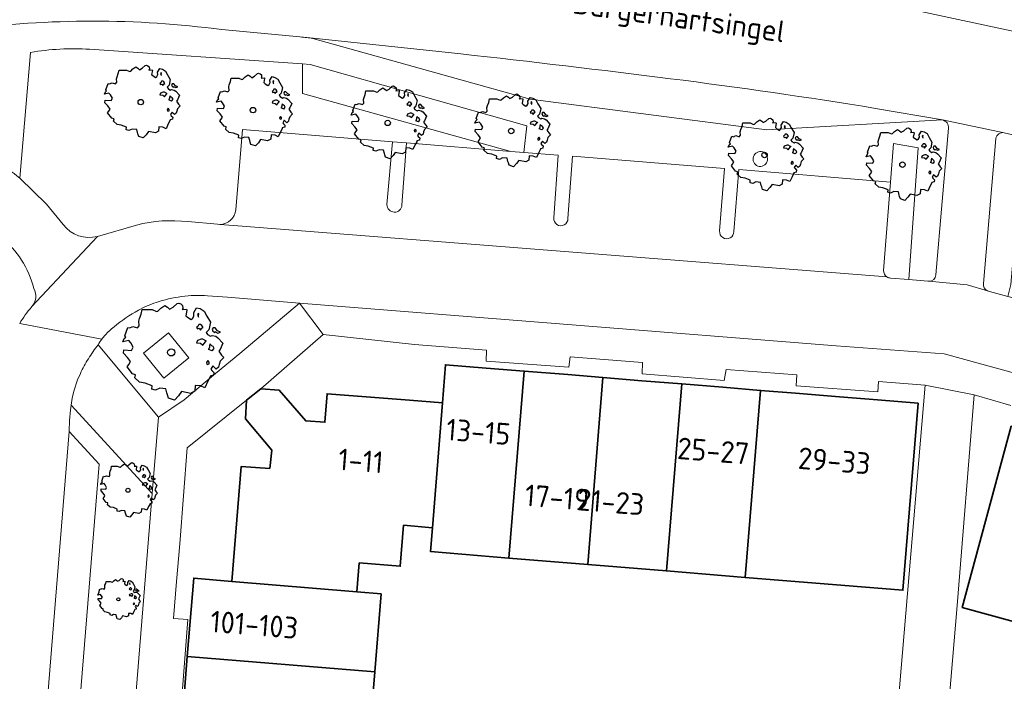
# Model space of a CAD drawing. Header units: metres. Extents: x 152391 to 157968, y 462336 to 467280.
# Tile 292 of 656: x 155270 to 155332, y 465034 to 465075. Entities that reach past the tile are written whole.
import ezdxf
from ezdxf.enums import TextEntityAlignment as Align

# ---------------------------------------------------------------- set-up
doc = ezdxf.new("R2010")
doc.units = ezdxf.units.M
doc.header["$LTSCALE"] = 0.75
doc.layers.get('0').update_dxf_attribs({"lineweight": 25})
for name, color, linetype, lineweight in [('B-GV-GR-BOOM-S', 252, 'Continuous', 25), ('B-WE-GR-GROENVOORZIENING-GV', 251, 'Continuous', 18), ('B-WE-OG-BEBOUWING-GV', 6, 'Continuous', 35), ('B-WE-OG-BEBOUWING-T18', 1, 'Continuous', 18), ('B-WE-OG-TERREIN_CULTUURSCHEIDING-GV', 251, 'Continuous', 18), ('B-WE-OG-TOPOGRAFIE-T18', 1, 'Continuous', 18), ('B-WE-VH-VERHARDING_ASFALT-GV', 251, 'Continuous', 18), ('B-WE-VH-VERHARDING_BETON-GV', 251, 'Continuous', 18), ('B-WE-VH-VERHARDING_BETONSTRAATSTEEN-GV', 251, 'Continuous', 18), ('B-WE-VH-VERHARDING_TEGEL-GV', 251, 'Continuous', 18)]:
    doc.layers.add(name, color=color, linetype=linetype, lineweight=lineweight)
doc.styles.add('NLCS-ISO-M750-T18', font='NLCS-ISO.ttf', dxfattribs={"height": 1.35})

# ---------------------------------------------------------------- blocks, each defined once
blk = doc.blocks.new('SGR-BOOM_21_30')
at = {"linetype": 'Continuous'}
for p, q in [((-1.109, 1.187), (-1.051, 1.335)), ((-1.051, 1.335), (-1.016, 1.499)), ((-1.016, 1.499), (-0.668, 1.499)), ((-0.668, 1.499), (-0.516, 1.433)), ((-0.516, 1.433), (-0.47, 1.45)), ((-0.47, 1.45), (-0.365, 1.548)), ((-0.365, 1.548), (-0.226, 1.647)), ((-0.226, 1.647), (-0.133, 1.581)), ((-0.133, 1.581), (-0.063, 1.515)), ((-0.063, 1.515), (0.065, 1.581)), ((0.065, 1.581), (0.205, 1.712)), ((0.205, 1.712), (0.263, 1.729)), ((0.263, 1.729), (0.333, 1.696)), ((0.333, 1.696), (0.391, 1.647)), ((0.402, 1.532), (0.379, 1.499)), ((0.379, 1.499), (0.53, 1.515)), ((0.391, 1.647), (0.402, 1.532)), ((0.542, 1.483), (0.507, 1.285)), ((0.507, 1.285), (0.565, 1.236)), ((0.53, 1.515), (0.542, 1.483)), ((0.565, 1.236), (0.693, 1.154)), ((0.751, 1.203), (0.798, 1.285)), ((0.786, 1.4), (0.891, 1.565)), ((0.798, 1.285), (0.786, 1.4)), ((0.891, 1.565), (1.019, 1.532)), ((0.972, 1.368), (0.926, 1.335)), ((0.926, 1.335), (0.949, 1.253)), ((0.949, 1.253), (0.961, 1.236)), ((0.961, 1.269), (0.972, 1.368)), ((1.019, 1.532), (1.158, 1.45)), ((1.158, 1.45), (1.251, 1.269)), ((1.251, 1.269), (1.379, 1.055)), ((-1.633, 0.579), (-1.528, 0.875)), ((-1.528, 0.875), (-1.458, 0.858)), ((-1.458, 0.858), (-1.342, 0.908)), ((-1.342, 0.908), (-1.179, 0.858)), ((-1.179, 0.858), (-1.121, 0.924)), ((-1.133, 1.088), (-1.109, 1.187)), ((-1.121, 0.924), (-1.133, 1.088)), ((0.693, 1.154), (0.751, 1.203)), ((0.937, 0.908), (0.891, 0.875)), ((0.891, 0.875), (0.926, 0.825)), ((0.926, 0.825), (0.984, 0.842)), ((0.972, 0.973), (0.937, 0.908)), ((1.03, 0.973), (0.972, 0.973)), ((0.984, 0.842), (1.03, 0.776)), ((1.077, 0.94), (1.03, 0.973)), ((1.03, 0.776), (1.077, 0.842)), ((1.124, 0.875), (1.077, 0.94)), ((1.077, 0.842), (1.124, 0.875)), ((1.321, 0.793), (1.228, 0.694)), ((1.228, 0.694), (1.275, 0.628)), ((1.275, 0.628), (1.379, 0.563)), ((1.379, 1.055), (1.321, 0.793)), ((1.472, 0.858), (1.438, 0.809)), ((1.438, 0.809), (1.461, 0.743)), ((1.461, 0.743), (1.531, 0.694)), ((1.542, 0.858), (1.472, 0.858)), ((1.531, 0.727), (1.635, 0.678)), ((1.531, 0.694), (1.542, 0.727)), ((1.624, 0.76), (1.542, 0.858)), ((1.728, 0.71), (1.624, 0.76)), ((1.635, 0.678), (1.728, 0.71)), ((-1.703, 0.365), (-1.656, 0.48)), ((-1.493, 0.415), (-1.703, 0.365)), ((-1.679, -0.029), (-1.668, 0.086)), ((-1.668, 0.086), (-1.389, 0.07)), ((-1.656, 0.48), (-1.598, 0.53)), ((-1.598, 0.53), (-1.633, 0.579)), ((-1.423, 0.333), (-1.493, 0.415)), ((-1.33, 0.185), (-1.423, 0.333)), ((-1.389, 0.07), (-1.33, 0.185)), ((0.926, 0.415), (0.891, 0.333)), ((0.891, 0.333), (1.03, 0.316)), ((1.054, 0.464), (0.926, 0.415)), ((1.03, 0.316), (1.112, 0.251)), ((1.112, 0.464), (1.054, 0.464)), ((1.217, 0.398), (1.112, 0.464)), ((1.112, 0.251), (1.205, 0.365)), ((1.205, 0.365), (1.24, 0.415)), ((1.344, 0.185), (1.31, 0.103)), ((1.434, 0.049), (1.31, 0.103)), ((1.356, 0.3), (1.344, 0.234)), ((1.344, 0.234), (1.344, 0.185)), ((1.426, 0.234), (1.356, 0.3)), ((1.379, 0.563), (1.438, 0.595)), ((1.472, 0.201), (1.426, 0.234)), ((1.434, 0.049), (1.507, 0.136)), ((1.438, 0.595), (1.565, 0.563)), ((1.507, 0.136), (1.472, 0.201)), ((1.565, 0.563), (1.635, 0.513)), ((1.635, 0.513), (1.81, 0.316)), ((1.717, 0.103), (1.67, 0.037)), ((1.67, 0.037), (1.763, -0.094)), ((1.81, 0.316), (1.717, 0.103)), ((-1.54, -0.177), (-1.679, -0.029)), ((-1.551, -0.505), (-1.493, -0.423)), ((-1.354, -0.752), (-1.551, -0.505)), ((-1.435, -0.324), (-1.54, -0.177)), ((-1.493, -0.423), (-1.435, -0.324)), ((1.286, -0.292), (1.24, -0.357)), ((1.24, -0.357), (1.251, -0.423)), ((1.263, -0.423), (1.333, -0.407)), ((1.333, -0.341), (1.286, -0.292)), ((1.333, -0.407), (1.333, -0.341)), ((1.461, -0.472), (1.391, -0.587)), ((1.391, -0.587), (1.426, -0.637)), ((1.577, -0.587), (1.461, -0.472)), ((1.658, -0.522), (1.577, -0.587)), ((1.682, -0.423), (1.658, -0.522)), ((1.717, -0.308), (1.682, -0.423)), ((1.845, -0.177), (1.717, -0.308)), ((1.763, -0.094), (1.845, -0.177)), ((-1.249, -0.784), (-1.354, -0.752)), ((-1.272, -0.899), (-1.249, -0.784)), ((-1.109, -1.047), (-1.272, -0.899)), ((-0.912, -1.08), (-1.109, -1.047)), ((-0.668, -1.179), (-0.912, -1.08)), ((-0.679, -1.294), (-0.668, -1.179)), ((0.844, -1.162), (0.833, -1.359)), ((1.03, -1.179), (0.844, -1.162)), ((1.182, -1.244), (1.03, -1.179)), ((1.286, -1.014), (1.182, -1.244)), ((1.356, -0.883), (1.286, -1.014)), ((1.368, -0.834), (1.356, -0.883)), ((1.484, -0.801), (1.368, -0.834)), ((1.426, -0.637), (1.496, -0.702)), ((1.496, -0.702), (1.484, -0.801)), ((-0.551, -1.326), (-0.679, -1.294)), ((-0.4, -1.261), (-0.551, -1.326)), ((-0.191, -1.277), (-0.4, -1.261)), ((-0.156, -1.425), (-0.191, -1.277)), ((-0.133, -1.491), (-0.156, -1.425)), ((-0.098, -1.606), (-0.133, -1.491)), ((0.112, -1.671), (-0.098, -1.606)), ((0.251, -1.524), (0.112, -1.671)), ((0.356, -1.376), (0.251, -1.524)), ((0.682, -1.441), (0.356, -1.376)), ((0.833, -1.359), (0.682, -1.441))]:
    blk.add_line(p, q, dxfattribs=at)
blk.add_circle((0, 0), 0.126, dxfattribs=at)
blk = doc.blocks.new('SGR-BOOM_31_50')
at = {"linetype": 'Continuous'}
for p, q in [((-1.402, 1.78), (-1.355, 1.999)), ((-1.355, 1.999), (-0.89, 1.999)), ((-0.89, 1.999), (-0.688, 1.911)), ((-0.688, 1.911), (-0.626, 1.933)), ((-0.626, 1.933), (-0.487, 2.064)), ((-0.487, 2.064), (-0.301, 2.196)), ((-0.301, 2.196), (-0.177, 2.108)), ((-0.177, 2.108), (-0.084, 2.02)), ((-0.084, 2.02), (0.087, 2.108)), ((0.087, 2.108), (0.273, 2.283)), ((0.273, 2.283), (0.351, 2.305)), ((0.351, 2.305), (0.444, 2.261)), ((0.444, 2.261), (0.521, 2.196)), ((0.537, 2.042), (0.506, 1.999)), ((0.506, 1.999), (0.707, 2.02)), ((0.521, 2.196), (0.537, 2.042)), ((0.723, 1.977), (0.676, 1.714)), ((0.707, 2.02), (0.723, 1.977)), ((1.048, 1.867), (1.188, 2.086)), ((1.064, 1.714), (1.048, 1.867)), ((1.188, 2.086), (1.358, 2.042)), ((1.358, 2.042), (1.545, 1.933)), ((1.545, 1.933), (1.669, 1.692)), ((-1.572, 1.144), (-1.495, 1.232)), ((-1.51, 1.451), (-1.479, 1.582)), ((-1.495, 1.232), (-1.51, 1.451)), ((-1.479, 1.582), (-1.402, 1.78)), ((0.676, 1.714), (0.754, 1.648)), ((0.754, 1.648), (0.924, 1.539)), ((0.924, 1.539), (1.002, 1.604)), ((1.002, 1.604), (1.064, 1.714)), ((1.296, 1.823), (1.234, 1.78)), ((1.234, 1.78), (1.265, 1.67)), ((1.296, 1.298), (1.25, 1.21)), ((1.265, 1.67), (1.281, 1.648)), ((1.281, 1.692), (1.296, 1.823)), ((1.374, 1.298), (1.296, 1.298)), ((1.436, 1.254), (1.374, 1.298)), ((1.498, 1.166), (1.436, 1.254)), ((1.669, 1.692), (1.839, 1.407)), ((1.839, 1.407), (1.762, 1.057)), ((-2.27, 0.487), (-2.208, 0.641)), ((-2.208, 0.641), (-2.131, 0.706)), ((-2.177, 0.772), (-2.038, 1.166)), ((-2.131, 0.706), (-2.177, 0.772)), ((-2.038, 1.166), (-1.944, 1.144)), ((-1.944, 1.144), (-1.789, 1.21)), ((-1.789, 1.21), (-1.572, 1.144)), ((1.25, 1.21), (1.188, 1.166)), ((1.188, 1.166), (1.234, 1.101)), ((1.234, 1.101), (1.312, 1.122)), ((1.405, 0.619), (1.234, 0.553)), ((1.312, 1.122), (1.374, 1.035)), ((1.374, 1.035), (1.436, 1.122)), ((1.483, 0.619), (1.405, 0.619)), ((1.436, 1.122), (1.498, 1.166)), ((1.622, 0.531), (1.483, 0.619)), ((1.762, 1.057), (1.638, 0.925)), ((1.638, 0.925), (1.7, 0.838)), ((1.7, 0.838), (1.839, 0.75)), ((1.839, 0.75), (1.917, 0.794)), ((1.963, 1.144), (1.917, 1.079)), ((1.917, 1.079), (1.948, 0.991)), ((1.917, 0.794), (2.087, 0.75)), ((1.948, 0.991), (2.041, 0.925)), ((2.056, 1.144), (1.963, 1.144)), ((2.041, 0.969), (2.18, 0.903)), ((2.041, 0.925), (2.056, 0.969)), ((2.165, 1.013), (2.056, 1.144)), ((2.087, 0.75), (2.18, 0.684)), ((2.304, 0.947), (2.165, 1.013)), ((2.18, 0.903), (2.304, 0.947)), ((2.18, 0.684), (2.413, 0.422)), ((-1.991, 0.553), (-2.27, 0.487)), ((-2.239, -0.038), (-2.224, 0.115)), ((-2.224, 0.115), (-1.851, 0.093)), ((-1.898, 0.444), (-1.991, 0.553)), ((-1.774, 0.246), (-1.898, 0.444)), ((-1.851, 0.093), (-1.774, 0.246)), ((1.234, 0.553), (1.188, 0.444)), ((1.188, 0.444), (1.374, 0.422)), ((1.374, 0.422), (1.483, 0.334)), ((1.483, 0.334), (1.607, 0.487)), ((1.607, 0.487), (1.653, 0.553)), ((1.793, 0.246), (1.746, 0.137)), ((1.911, 0.065), (1.746, 0.137)), ((1.808, 0.4), (1.793, 0.312)), ((1.793, 0.312), (1.793, 0.246)), ((1.901, 0.312), (1.808, 0.4)), ((1.963, 0.268), (1.901, 0.312)), ((1.911, 0.065), (2.01, 0.181)), ((2.01, 0.181), (1.963, 0.268)), ((2.289, 0.137), (2.227, 0.049)), ((2.227, 0.049), (2.351, -0.126)), ((2.413, 0.422), (2.289, 0.137)), ((-2.053, -0.235), (-2.239, -0.038)), ((-2.069, -0.673), (-1.991, -0.564)), ((-1.913, -0.433), (-2.053, -0.235)), ((-1.991, -0.564), (-1.913, -0.433)), ((1.715, -0.389), (1.653, -0.476)), ((1.653, -0.476), (1.669, -0.564)), ((1.684, -0.564), (1.777, -0.542)), ((1.777, -0.454), (1.715, -0.389)), ((1.777, -0.542), (1.777, -0.454)), ((2.242, -0.564), (2.211, -0.695)), ((2.289, -0.411), (2.242, -0.564)), ((2.459, -0.235), (2.289, -0.411)), ((2.351, -0.126), (2.459, -0.235)), ((-1.805, -1.002), (-2.069, -0.673)), ((-1.665, -1.046), (-1.805, -1.002)), ((-1.696, -1.199), (-1.665, -1.046)), ((-1.479, -1.396), (-1.696, -1.199)), ((1.808, -1.177), (1.715, -1.352)), ((1.824, -1.112), (1.808, -1.177)), ((1.979, -1.068), (1.824, -1.112)), ((1.948, -0.63), (1.855, -0.783)), ((1.855, -0.783), (1.901, -0.849)), ((1.901, -0.849), (1.994, -0.936)), ((2.103, -0.783), (1.948, -0.63)), ((1.994, -0.936), (1.979, -1.068)), ((2.211, -0.695), (2.103, -0.783)), ((-1.216, -1.44), (-1.479, -1.396)), ((-0.89, -1.571), (-1.216, -1.44)), ((-0.906, -1.725), (-0.89, -1.571)), ((-0.735, -1.769), (-0.906, -1.725)), ((-0.533, -1.681), (-0.735, -1.769)), ((-0.254, -1.703), (-0.533, -1.681)), ((-0.208, -1.9), (-0.254, -1.703)), ((0.475, -1.834), (0.335, -2.031)), ((0.909, -1.922), (0.475, -1.834)), ((1.11, -1.812), (0.909, -1.922)), ((1.126, -1.55), (1.11, -1.812)), ((1.374, -1.571), (1.126, -1.55)), ((1.576, -1.659), (1.374, -1.571)), ((1.715, -1.352), (1.576, -1.659)), ((-0.177, -1.988), (-0.208, -1.9)), ((-0.13, -2.141), (-0.177, -1.988)), ((0.149, -2.229), (-0.13, -2.141)), ((0.335, -2.031), (0.149, -2.229))]:
    blk.add_line(p, q, dxfattribs=at)
blk.add_circle((0, 0), 0.169, dxfattribs=at)
blk = doc.blocks.new('SGR-BOOM_50_100')
at = {"linetype": 'Continuous'}
for p, q in [((0.364, 3.044), (0.467, 3.074)), ((0.467, 3.074), (0.591, 3.015)), ((-1.869, 2.373), (-1.807, 2.665)), ((-1.807, 2.665), (-1.187, 2.665)), ((-1.187, 2.665), (-0.918, 2.548)), ((-0.918, 2.548), (-0.835, 2.577)), ((-0.835, 2.577), (-0.649, 2.752)), ((-0.649, 2.752), (-0.401, 2.928)), ((-0.401, 2.928), (-0.236, 2.811)), ((-0.236, 2.811), (-0.112, 2.694)), ((-0.112, 2.694), (0.116, 2.811)), ((0.116, 2.811), (0.364, 3.044)), ((0.591, 3.015), (0.695, 2.928)), ((0.715, 2.723), (0.674, 2.665)), ((0.674, 2.665), (0.943, 2.694)), ((0.695, 2.928), (0.715, 2.723)), ((0.964, 2.636), (0.902, 2.285)), ((0.943, 2.694), (0.964, 2.636)), ((1.398, 2.49), (1.584, 2.782)), ((1.418, 2.285), (1.398, 2.49)), ((1.584, 2.782), (1.811, 2.723)), ((1.811, 2.723), (2.059, 2.577)), ((2.059, 2.577), (2.225, 2.256)), ((-2.014, 1.935), (-1.972, 2.11)), ((-1.993, 1.643), (-2.014, 1.935)), ((-1.972, 2.11), (-1.869, 2.373)), ((0.902, 2.285), (1.005, 2.198)), ((1.005, 2.198), (1.232, 2.052)), ((1.232, 2.052), (1.336, 2.139)), ((1.336, 2.139), (1.418, 2.285)), ((1.729, 2.431), (1.646, 2.373)), ((1.646, 2.373), (1.687, 2.227)), ((1.687, 2.227), (1.708, 2.198)), ((1.708, 2.256), (1.729, 2.431)), ((2.225, 2.256), (2.452, 1.876)), ((2.452, 1.876), (2.349, 1.409)), ((-2.903, 1.029), (-2.717, 1.555)), ((-2.717, 1.555), (-2.593, 1.526)), ((-2.593, 1.526), (-2.386, 1.613)), ((-2.386, 1.613), (-2.096, 1.526)), ((-2.096, 1.526), (-1.993, 1.643)), ((1.667, 1.613), (1.584, 1.555)), ((1.584, 1.555), (1.646, 1.467)), ((1.646, 1.467), (1.749, 1.497)), ((1.729, 1.73), (1.667, 1.613)), ((1.832, 1.73), (1.729, 1.73)), ((1.749, 1.497), (1.832, 1.38)), ((1.915, 1.672), (1.832, 1.73)), ((1.832, 1.38), (1.915, 1.497)), ((1.997, 1.555), (1.915, 1.672)), ((1.915, 1.497), (1.997, 1.555)), ((2.349, 1.409), (2.183, 1.234)), ((2.183, 1.234), (2.266, 1.117)), ((2.618, 1.526), (2.556, 1.438)), ((2.556, 1.438), (2.597, 1.321)), ((2.597, 1.321), (2.721, 1.234)), ((2.742, 1.526), (2.618, 1.526)), ((2.721, 1.292), (2.907, 1.205)), ((2.721, 1.234), (2.742, 1.292)), ((2.886, 1.351), (2.742, 1.526)), ((3.072, 1.263), (2.886, 1.351)), ((2.907, 1.205), (3.072, 1.263)), ((-3.027, 0.65), (-2.944, 0.854)), ((-2.655, 0.737), (-3.027, 0.65)), ((-2.944, 0.854), (-2.841, 0.942)), ((-2.841, 0.942), (-2.903, 1.029)), ((-2.531, 0.591), (-2.655, 0.737)), ((1.646, 0.737), (1.584, 0.591)), ((1.873, 0.825), (1.646, 0.737)), ((1.977, 0.825), (1.873, 0.825)), ((2.163, 0.708), (1.977, 0.825)), ((1.977, 0.445), (2.142, 0.65)), ((2.142, 0.65), (2.204, 0.737)), ((2.266, 1.117), (2.452, 1)), ((2.452, 1), (2.556, 1.059)), ((2.556, 1.059), (2.783, 1)), ((2.783, 1), (2.907, 0.913)), ((2.907, 0.913), (3.217, 0.562)), ((-2.985, -0.051), (-2.965, 0.153)), ((-2.965, 0.153), (-2.469, 0.124)), ((-2.365, 0.329), (-2.531, 0.591)), ((-2.469, 0.124), (-2.365, 0.329)), ((1.584, 0.591), (1.832, 0.562)), ((1.832, 0.562), (1.977, 0.445)), ((2.39, 0.329), (2.328, 0.183)), ((2.549, 0.087), (2.328, 0.183)), ((2.411, 0.533), (2.39, 0.416)), ((2.39, 0.416), (2.39, 0.329)), ((2.535, 0.416), (2.411, 0.533)), ((2.618, 0.358), (2.535, 0.416)), ((2.549, 0.087), (2.68, 0.241)), ((2.68, 0.241), (2.618, 0.358)), ((3.052, 0.183), (2.969, 0.066)), ((2.969, 0.066), (3.135, -0.168)), ((3.217, 0.562), (3.052, 0.183)), ((-2.737, -0.314), (-2.985, -0.051)), ((-2.551, -0.577), (-2.737, -0.314)), ((-2.655, -0.752), (-2.551, -0.577)), ((2.287, -0.518), (2.204, -0.635)), ((2.37, -0.606), (2.287, -0.518)), ((2.37, -0.723), (2.37, -0.606)), ((3.052, -0.548), (2.99, -0.752)), ((3.279, -0.314), (3.052, -0.548)), ((3.135, -0.168), (3.279, -0.314)), ((-2.758, -0.898), (-2.655, -0.752)), ((-2.407, -1.336), (-2.758, -0.898)), ((2.204, -0.635), (2.225, -0.752)), ((2.245, -0.752), (2.37, -0.723)), ((2.597, -0.84), (2.473, -1.044)), ((2.473, -1.044), (2.535, -1.132)), ((2.535, -1.132), (2.659, -1.248)), ((2.804, -1.044), (2.597, -0.84)), ((2.948, -0.927), (2.804, -1.044)), ((2.99, -0.752), (2.948, -0.927)), ((-2.22, -1.394), (-2.407, -1.336)), ((-2.262, -1.599), (-2.22, -1.394)), ((-1.972, -1.862), (-2.262, -1.599)), ((2.287, -1.803), (2.101, -2.212)), ((2.411, -1.57), (2.287, -1.803)), ((2.432, -1.482), (2.411, -1.57)), ((2.638, -1.424), (2.432, -1.482)), ((2.659, -1.248), (2.638, -1.424)), ((-1.621, -1.92), (-1.972, -1.862)), ((-1.187, -2.095), (-1.621, -1.92)), ((-1.207, -2.3), (-1.187, -2.095)), ((-0.98, -2.358), (-1.207, -2.3)), ((-0.711, -2.241), (-0.98, -2.358)), ((-0.339, -2.271), (-0.711, -2.241)), ((-0.277, -2.533), (-0.339, -2.271)), ((0.633, -2.446), (0.447, -2.709)), ((1.212, -2.563), (0.633, -2.446)), ((1.48, -2.417), (1.212, -2.563)), ((1.501, -2.066), (1.48, -2.417)), ((1.832, -2.095), (1.501, -2.066)), ((2.101, -2.212), (1.832, -2.095)), ((-0.236, -2.65), (-0.277, -2.533)), ((-0.174, -2.855), (-0.236, -2.65)), ((0.199, -2.971), (-0.174, -2.855)), ((0.447, -2.709), (0.199, -2.971))]:
    blk.add_line(p, q, dxfattribs=at)
blk.add_circle((0, 0), 0.225, dxfattribs=at)
blk = doc.blocks.new('SGR-BOOM_0_20')
at = {"linetype": 'Continuous'}
for p, q in [((-0.274, 1.161), (-0.169, 1.235)), ((-0.169, 1.235), (-0.099, 1.186)), ((0.049, 1.186), (0.154, 1.284)), ((0.154, 1.284), (0.197, 1.297)), ((0.197, 1.297), (0.25, 1.272)), ((0.25, 1.272), (0.293, 1.235)), ((0.293, 1.235), (0.302, 1.149)), ((-1.225, 0.434), (-1.146, 0.656)), ((-1.146, 0.656), (-1.094, 0.644)), ((-1.094, 0.644), (-1.007, 0.681)), ((-1.007, 0.681), (-0.884, 0.644)), ((-0.884, 0.644), (-0.841, 0.693)), ((-0.85, 0.816), (-0.832, 0.89)), ((-0.841, 0.693), (-0.85, 0.816)), ((-0.832, 0.89), (-0.788, 1.001)), ((-0.788, 1.001), (-0.762, 1.124)), ((-0.762, 1.124), (-0.501, 1.124)), ((-0.501, 1.124), (-0.387, 1.075)), ((-0.387, 1.075), (-0.352, 1.087)), ((-0.352, 1.087), (-0.274, 1.161)), ((-0.099, 1.186), (-0.047, 1.137)), ((-0.047, 1.137), (0.049, 1.186)), ((0.302, 1.149), (0.284, 1.124)), ((0.284, 1.124), (0.398, 1.137)), ((0.407, 1.112), (0.38, 0.964)), ((0.38, 0.964), (0.424, 0.927)), ((0.398, 1.137), (0.407, 1.112)), ((0.424, 0.927), (0.52, 0.865)), ((0.52, 0.865), (0.564, 0.902)), ((0.564, 0.902), (0.598, 0.964)), ((0.59, 1.05), (0.668, 1.173)), ((0.598, 0.964), (0.59, 1.05)), ((0.668, 1.173), (0.764, 1.149)), ((0.703, 0.681), (0.668, 0.656)), ((0.668, 0.656), (0.694, 0.619)), ((0.729, 1.026), (0.694, 1.001)), ((0.694, 1.001), (0.712, 0.939)), ((0.694, 0.619), (0.738, 0.631)), ((0.729, 0.73), (0.703, 0.681)), ((0.712, 0.939), (0.721, 0.927)), ((0.721, 0.952), (0.729, 1.026)), ((0.773, 0.73), (0.729, 0.73)), ((0.738, 0.631), (0.773, 0.582)), ((0.764, 1.149), (0.869, 1.087)), ((0.808, 0.705), (0.773, 0.73)), ((0.773, 0.582), (0.808, 0.631)), ((0.843, 0.656), (0.808, 0.705)), ((0.808, 0.631), (0.843, 0.656)), ((0.869, 1.087), (0.939, 0.952)), ((0.939, 0.952), (1.035, 0.792)), ((1.035, 0.792), (0.991, 0.594)), ((1.104, 0.644), (1.078, 0.607)), ((1.157, 0.644), (1.104, 0.644)), ((1.218, 0.57), (1.157, 0.644)), ((-1.277, 0.274), (-1.242, 0.36)), ((-1.12, 0.311), (-1.277, 0.274)), ((-1.259, -0.022), (-1.251, 0.065)), ((-1.251, 0.065), (-1.041, 0.052)), ((-1.242, 0.36), (-1.198, 0.397)), ((-1.198, 0.397), (-1.225, 0.434)), ((-1.068, 0.249), (-1.12, 0.311)), ((-0.998, 0.139), (-1.068, 0.249)), ((-1.041, 0.052), (-0.998, 0.139)), ((0.694, 0.311), (0.668, 0.249)), ((0.668, 0.249), (0.773, 0.237)), ((0.79, 0.348), (0.694, 0.311)), ((0.773, 0.237), (0.834, 0.188)), ((0.834, 0.348), (0.79, 0.348)), ((0.912, 0.299), (0.834, 0.348)), ((0.834, 0.188), (0.904, 0.274)), ((0.904, 0.274), (0.93, 0.311)), ((0.991, 0.594), (0.921, 0.521)), ((0.921, 0.521), (0.956, 0.471)), ((0.956, 0.471), (1.035, 0.422)), ((1.008, 0.139), (0.982, 0.077)), ((1.075, 0.037), (0.982, 0.077)), ((1.017, 0.225), (1.008, 0.176)), ((1.008, 0.176), (1.008, 0.139)), ((1.069, 0.176), (1.017, 0.225)), ((1.035, 0.422), (1.078, 0.447)), ((1.104, 0.151), (1.069, 0.176)), ((1.075, 0.037), (1.13, 0.102)), ((1.078, 0.607), (1.096, 0.557)), ((1.078, 0.447), (1.174, 0.422)), ((1.096, 0.557), (1.148, 0.521)), ((1.13, 0.102), (1.104, 0.151)), ((1.148, 0.545), (1.226, 0.508)), ((1.148, 0.521), (1.157, 0.545)), ((1.174, 0.422), (1.226, 0.385)), ((1.296, 0.533), (1.218, 0.57)), ((1.226, 0.508), (1.296, 0.533)), ((1.226, 0.385), (1.357, 0.237)), ((1.287, 0.077), (1.253, 0.028)), ((1.253, 0.028), (1.322, -0.071)), ((1.357, 0.237), (1.287, 0.077)), ((-1.155, -0.132), (-1.259, -0.022)), ((-1.164, -0.379), (-1.12, -0.317)), ((-1.015, -0.564), (-1.164, -0.379)), ((-1.076, -0.243), (-1.155, -0.132)), ((-1.12, -0.317), (-1.076, -0.243)), ((-0.937, -0.588), (-1.015, -0.564)), ((-0.954, -0.675), (-0.937, -0.588)), ((0.965, -0.219), (0.93, -0.268)), ((0.93, -0.268), (0.939, -0.317)), ((0.947, -0.317), (1, -0.305)), ((1, -0.256), (0.965, -0.219)), ((1, -0.305), (1, -0.256)), ((1.113, -0.601), (1.026, -0.625)), ((1.096, -0.354), (1.043, -0.44)), ((1.043, -0.44), (1.069, -0.477)), ((1.069, -0.477), (1.122, -0.527)), ((1.183, -0.44), (1.096, -0.354)), ((1.122, -0.527), (1.113, -0.601)), ((1.244, -0.391), (1.183, -0.44)), ((1.261, -0.317), (1.244, -0.391)), ((1.287, -0.231), (1.261, -0.317)), ((1.383, -0.132), (1.287, -0.231)), ((1.322, -0.071), (1.383, -0.132)), ((-0.832, -0.785), (-0.954, -0.675)), ((-0.684, -0.81), (-0.832, -0.785)), ((-0.501, -0.884), (-0.684, -0.81)), ((-0.509, -0.97), (-0.501, -0.884)), ((-0.413, -0.995), (-0.509, -0.97)), ((-0.3, -0.946), (-0.413, -0.995)), ((-0.143, -0.958), (-0.3, -0.946)), ((-0.117, -1.069), (-0.143, -0.958)), ((-0.099, -1.118), (-0.117, -1.069)), ((-0.073, -1.204), (-0.099, -1.118)), ((0.084, -1.254), (-0.073, -1.204)), ((0.188, -1.143), (0.084, -1.254)), ((0.267, -1.032), (0.188, -1.143)), ((0.511, -1.081), (0.267, -1.032)), ((0.625, -1.019), (0.511, -1.081)), ((0.633, -0.872), (0.625, -1.019)), ((0.773, -0.884), (0.633, -0.872)), ((0.886, -0.933), (0.773, -0.884)), ((0.965, -0.761), (0.886, -0.933)), ((1.017, -0.662), (0.965, -0.761)), ((1.026, -0.625), (1.017, -0.662))]:
    blk.add_line(p, q, dxfattribs=at)
blk.add_circle((0, 0), 0.0948, dxfattribs=at)

msp = doc.modelspace()

# ---------------------------------------------------------------- linework, layer by layer
at = {"layer": 'B-WE-GR-GROENVOORZIENING-GV'}
for points in [[(155316.596, 465067.019, 0.958137), (155316.472, 465066.088)], [(155316.472, 465066.088, 0.966862), (155316.596, 465067.019)]]:
    msp.add_lwpolyline(points, format="xyb", dxfattribs=at)
msp.add_lwpolyline([(155280.89, 465054.156), (155279.628, 465055.707), (155278.076, 465054.445), (155279.339, 465052.894)], close=True, dxfattribs=at)
at = {"layer": 'B-WE-OG-BEBOUWING-GV'}
for points in [[(155299.43, 465053.524), (155296.9, 465053.73), (155296.71, 465051.35), (155296.099, 465043.571), (155295.977, 465042.077), (155300.858, 465041.678), (155301.81, 465053.33)], [(155305.772, 465041.277), (155306.724, 465052.93), (155304.53, 465053.109), (155301.81, 465053.33), (155300.858, 465041.678)], [(155306.724, 465052.93), (155305.772, 465041.277), (155310.686, 465040.876), (155311.638, 465052.53), (155309.14, 465052.733)], [(155283.57, 465040.21), (155291.379, 465039.564), (155291.527, 465041.377), (155294.078, 465041.169), (155294.286, 465043.719), (155296.099, 465043.571), (155296.71, 465051.35), (155294.66, 465051.513), (155289.52, 465051.92), (155289.38, 465050.14), (155288.19, 465050.23), (155286.54, 465052.14), (155285.39, 465052.23), (155284.5, 465051.51), (155284.43, 465050.35), (155286.08, 465048.399), (155285.94, 465047.26), (155284.17, 465047.39), (155283.743, 465042.275)], [(155315.6, 465040.475), (155316.552, 465052.129), (155314.21, 465052.32), (155311.638, 465052.53), (155310.686, 465040.876)], [(155323.841, 465051.536), (155321.466, 465051.729), (155318.731, 465051.952), (155316.552, 465052.129), (155315.6, 465040.475), (155320.514, 465040.073), (155325.428, 465039.672), (155326.38, 465051.329)], [(155339.57, 465047.889), (155336.976, 465048.592), (155334.658, 465049.221), (155332.19, 465049.89), (155329.13, 465038.59), (155333.915, 465037.29), (155338.7, 465035.991), (155341.761, 465047.295)], [(155292.488, 465034.593), (155292.884, 465039.441), (155291.379, 465039.564), (155283.57, 465040.21), (155281.2, 465040.43), (155280.803, 465035.543)], [(155292.488, 465034.593), (155280.803, 465035.543), (155280.409, 465030.695), (155292.092, 465029.745)]]:
    msp.add_lwpolyline(points, close=True, dxfattribs=at)
at = {"layer": 'B-WE-OG-TERREIN_CULTUURSCHEIDING-GV'}
for points in [[(155271.025, 465073.199), (155270.351, 465065.366), (155272.01, 465063.732), (155273.059, 465062.463)], [(155283.82, 465063.38), (155284.24, 465068.39), (155293.59, 465067.63), (155294.48, 465067.55), (155300.972, 465067.029), (155287.981, 465070.63), (155287.981, 465072.483), (155274.706, 465073.394)], [(155324.66, 465059.13), (155325.8, 465059.033), (155326.38, 465067.24), (155324.834, 465067.518), (155324.65, 465065.11), (155324.23, 465059.61)], [(155280.84, 465062.649), (155282.677, 465062.49), (155282.831, 465062.479), (155282.841, 465062.478)], [(155275.195, 465061.727), (155277.63, 465062.43)]]:
    msp.add_lwpolyline(points, dxfattribs=at)
for points in [[(155274.706, 465073.394, 0.056235), (155271.025, 465073.199)], [(155282.841, 465062.478, 0.384357), (155283.82, 465063.38)], [(155277.63, 465062.43, -0.092518), (155280.84, 465062.649)], [(155273.059, 465062.463, 0.305148), (155275.195, 465061.727)], [(155324.23, 465059.61, 0.285032), (155324.432, 465059.197)], [(155324.432, 465059.197, 0.137023), (155324.66, 465059.13)]]:
    msp.add_lwpolyline(points, format="xyb", dxfattribs=at)
for points in [[(155287.981, 465072.483), (155287.981, 465070.63), (155300.972, 465067.029), (155301.779, 465066.964), (155301.98, 465068.63), (155288.46, 465072.45)], [(155273.557, 465051.216), (155273.51, 465050.92), (155273.448, 465050.25), (155273.427, 465049.579), (155273.43, 465049.573), (155275.3, 465047.54), (155271.433, 465000), (155271.328, 464998.719), (155270.911, 464993.585), (155274.376, 464993.303), (155274.918, 465000), (155278.616, 465045.7)]]:
    msp.add_lwpolyline(points, close=True, dxfattribs=at)
at = {"layer": 'B-WE-VH-VERHARDING_ASFALT-GV'}
for points in [[(155339.657, 465072.942), (155323.239, 465076.452), (155306.012, 465079.468), (155286.751, 465082.607), (155286.772, 465082.739)], [(155323.239, 465076.452), (155339.657, 465072.942)], [(155282.949, 465074.621), (155287.827, 465074.163)], [(155288.252, 465074.123), (155297.864, 465073.101)], [(155323.725, 465069.71), (155327.89, 465068.99), (155331.748, 465068.19), (155336.637, 465067.07), (155337.85, 465066.779), (155340.96, 465066.04), (155355.96, 465062.14), (155366.01, 465059.253)], [(155273.059, 465062.463), (155272.01, 465063.732), (155270.351, 465065.366)], [(155271.093, 465057.329), (155275.195, 465061.727)]]:
    msp.add_lwpolyline(points, dxfattribs=at)
for points in [[(155266.847, 465074.608, -0.066141), (155282.949, 465074.621)], [(155287.827, 465074.163, -0.018878), (155288.252, 465074.123)], [(155297.864, 465073.101, -0.003969), (155310.933, 465071.559)], [(155310.933, 465071.559, -0.00883), (155323.725, 465069.71)], [(155270.351, 465065.366, 0.069611), (155268.836, 465066.347)], [(155275.195, 465061.727, -0.305148), (155273.059, 465062.463)], [(155269.167, 465061.681, -0.169162), (155271.223, 465058.48)], [(155271.223, 465058.48, -0.32844), (155271.093, 465057.329)]]:
    msp.add_lwpolyline(points, format="xyb", dxfattribs=at)
at = {"layer": 'B-WE-VH-VERHARDING_BETON-GV'}
for points in [[(155297.864, 465073.101), (155288.252, 465074.123)], [(155288.625, 465074.065), (155302.174, 465070.281), (155316.937, 465068.363), (155327.89, 465068.99), (155323.725, 465069.71)]]:
    msp.add_lwpolyline(points, dxfattribs=at)
for points in [[(155288.252, 465074.123, -0.016113), (155288.625, 465074.065)], [(155310.933, 465071.559, 0.003969), (155297.864, 465073.101)], [(155323.725, 465069.71, 0.00883), (155310.933, 465071.559)]]:
    msp.add_lwpolyline(points, format="xyb", dxfattribs=at)
at = {"layer": 'B-WE-VH-VERHARDING_BETONSTRAATSTEEN-GV'}
for points in [[(155293.25, 465063.709), (155293.59, 465067.63), (155284.24, 465068.39), (155283.82, 465063.38)], [(155294.19, 465063.68), (155294.48, 465067.55), (155293.59, 465067.63), (155293.25, 465063.709)], [(155303.651, 465062.88), (155303.94, 465066.79), (155301.779, 465066.964), (155300.972, 465067.029), (155294.48, 465067.55), (155294.19, 465063.68)], [(155314, 465062.07), (155314.31, 465065.95), (155304.83, 465066.73), (155304.54, 465062.839)], [(155324.23, 465059.61), (155324.65, 465065.11), (155315.2, 465065.89), (155314.89, 465062.029)], [(155324.432, 465059.197), (155284.22, 465062.369), (155282.841, 465062.478), (155282.831, 465062.479), (155282.677, 465062.49), (155280.84, 465062.649)], [(155277.63, 465062.43), (155275.195, 465061.727)], [(155282.841, 465062.478), (155284.22, 465062.369), (155324.432, 465059.197)], [(155275.195, 465061.727), (155271.093, 465057.329), (155271.086, 465057.321)], [(155363.53, 465049.38), (155360.335, 465050.238), (155332.299, 465057.897), (155331.979, 465057.984), (155330.83, 465058.298), (155330.704, 465058.334), (155329.43, 465058.7), (155327.05, 465058.927), (155326.983, 465058.933), (155325.8, 465059.033), (155324.66, 465059.13)], [(155275.233, 465054.97), (155279, 465050.45), (155280.608, 465051.53), (155282.568, 465053.188), (155284.07, 465054.419), (155287.788, 465057.573), (155283.3, 465057.93), (155282.07, 465058.029)], [(155282.07, 465058.029), (155283.3, 465057.93), (155287.788, 465057.573), (155287.8, 465057.572), (155321.265, 465054.91), (155328.007, 465054.399), (155337.17, 465051.89), (155370.139, 465042.9), (155380.185, 465040.16), (155427.81, 465027.23), (155428.78, 465027.08), (155453.884, 465025.839), (155453.89, 465025.839), (155456.5, 465025.71), (155469.293, 465025.073), (155469.177, 465028.8), (155468.99, 465033.83)], [(155275.468, 465055.317), (155270.348, 465056.303)], [(155270.348, 465056.303), (155275.468, 465055.317)], [(155267.63, 464978.256), (155267.988, 464982.595), (155268.276, 464986.09), (155268.852, 464993.41), (155273.43, 465049.573), (155273.427, 465049.579), (155273.448, 465050.25), (155273.51, 465050.92), (155273.557, 465051.216), (155273.627, 465051.654), (155273.73, 465052.089), (155273.956, 465052.783), (155274.131, 465053.19)]]:
    msp.add_lwpolyline(points, dxfattribs=at)
for points in [[(155283.82, 465063.38, -0.384357), (155282.841, 465062.478)], [(155293.25, 465063.709, 0.973397), (155294.19, 465063.68)], [(155294.19, 465063.68, -0.973397), (155293.25, 465063.709)], [(155280.84, 465062.649, 0.092518), (155277.63, 465062.43)], [(155304.54, 465062.839, -1.042758), (155303.651, 465062.88)], [(155314.89, 465062.029, -1.064064), (155314, 465062.07)], [(155324.432, 465059.197, -0.285032), (155324.23, 465059.61)], [(155324.66, 465059.13, -0.137023), (155324.432, 465059.197)], [(155280.439, 465057.978, 0.047365), (155278.853, 465057.609)], [(155278.853, 465057.609, -0.047365), (155280.439, 465057.978)], [(155282.07, 465058.029, 0.047222), (155280.439, 465057.978)], [(155280.439, 465057.978, -0.047222), (155282.07, 465058.029)], [(155271.086, 465057.321, 0.049), (155270.348, 465056.303)], [(155277.759, 465057.127, 0.044781), (155276.23, 465056.093)], [(155276.23, 465056.093, -0.044781), (155277.759, 465057.127)], [(155278.853, 465057.609, 0.043489), (155277.759, 465057.127)], [(155277.759, 465057.127, -0.043489), (155278.853, 465057.609)], [(155276.23, 465056.093, 0.0417), (155275.676, 465055.568)], [(155275.676, 465055.568, -0.0417), (155276.23, 465056.093)], [(155275.233, 465054.97, -0.027147), (155275.468, 465055.317)], [(155275.468, 465055.317, 0.027147), (155275.233, 465054.97)], [(155275.676, 465055.568, 0.023959), (155275.468, 465055.317)], [(155275.468, 465055.317, -0.023959), (155275.676, 465055.568)], [(155274.634, 465054.103, -0.024486), (155275.233, 465054.97)], [(155274.131, 465053.19, -0.029631), (155274.634, 465054.103)]]:
    msp.add_lwpolyline(points, format="xyb", dxfattribs=at)
for points in [[(155280.89, 465054.156), (155279.339, 465052.894), (155278.076, 465054.445), (155279.628, 465055.707)], [(155273.43, 465049.573), (155268.852, 464993.41), (155268.276, 464986.09), (155270.45, 464987.92), (155270.862, 464992.987), (155270.881, 464993.219), (155270.911, 464993.585), (155271.328, 464998.719), (155271.433, 465000), (155275.3, 465047.54)]]:
    msp.add_lwpolyline(points, close=True, dxfattribs=at)
at = {"layer": 'B-WE-VH-VERHARDING_TEGEL-GV'}
for points in [[(155282.949, 465074.621, 0.066141), (155266.847, 465074.608)], [(155288.252, 465074.123, 0.018878), (155287.827, 465074.163)], [(155288.625, 465074.065, 0.016113), (155288.252, 465074.123)], [(155271.025, 465073.199, -0.056235), (155274.706, 465073.394)], [(155327.89, 465068.99, -0.369231), (155328.28, 465068.47)], [(155328.28, 465068.47, 0.369231), (155327.89, 465068.99)], [(155331.23, 465067.82, -0.436815), (155331.748, 465068.19)], [(155331.748, 465068.19, 0.436815), (155331.23, 465067.82)], [(155316.472, 465066.088, -0.958137), (155316.596, 465067.019)], [(155316.596, 465067.019, -0.966862), (155316.472, 465066.088)], [(155268.836, 465066.347, -0.069611), (155270.351, 465065.366)], [(155303.651, 465062.88, 1.042758), (155304.54, 465062.839)], [(155314, 465062.07, 1.064064), (155314.89, 465062.029)], [(155271.223, 465058.48, 0.169162), (155269.167, 465061.681)], [(155327.485, 465059.334, -0.406201), (155327.05, 465058.927)], [(155327.05, 465058.927, 0.406201), (155327.485, 465059.334)], [(155271.093, 465057.329, 0.32844), (155271.223, 465058.48)], [(155330.704, 465058.334, -0.333942), (155330.46, 465058.79)], [(155330.46, 465058.79, 0.333942), (155330.704, 465058.334)], [(155270.348, 465056.303, -0.049), (155271.086, 465057.321)], [(155275.233, 465054.97, 0.024486), (155274.634, 465054.103)], [(155274.634, 465054.103, 0.029631), (155274.131, 465053.19)]]:
    msp.add_lwpolyline(points, format="xyb", dxfattribs=at)
for points in [[(155287.827, 465074.163), (155282.949, 465074.621)], [(155327.89, 465068.99), (155316.937, 465068.363), (155302.174, 465070.281), (155288.625, 465074.065)], [(155270.351, 465065.366), (155271.025, 465073.199)], [(155274.706, 465073.394), (155287.981, 465072.483), (155288.46, 465072.45), (155301.98, 465068.63), (155301.779, 465066.964), (155303.94, 465066.79), (155303.651, 465062.88)], [(155331.748, 465068.19), (155327.89, 465068.99)], [(155328.28, 465068.47), (155327.485, 465059.334)], [(155327.485, 465059.334), (155328.28, 465068.47)], [(155330.704, 465058.334), (155330.83, 465058.298), (155331.979, 465057.984), (155332.155, 465058.73), (155332.79, 465065.899), (155337.41, 465064.81), (155337.85, 465066.779), (155336.637, 465067.07), (155331.748, 465068.19)], [(155330.46, 465058.79), (155331.23, 465067.82)], [(155331.23, 465067.82), (155330.46, 465058.79)], [(155314.89, 465062.029), (155315.2, 465065.89), (155324.65, 465065.11), (155324.834, 465067.518), (155326.38, 465067.24), (155325.8, 465059.033), (155326.983, 465058.933), (155327.05, 465058.927)], [(155304.54, 465062.839), (155304.83, 465066.73), (155314.31, 465065.95), (155314, 465062.07)], [(155327.05, 465058.927), (155329.43, 465058.7), (155330.704, 465058.334)], [(155271.086, 465057.321), (155271.093, 465057.329)], [(155280.44, 465032.72), (155280.835, 465037.85), (155279.933, 465037.917), (155280.13, 465040.21), (155280.328, 465042.56), (155280.786, 465048.539), (155284.5, 465051.51), (155285.39, 465052.23), (155289.284, 465055.606), (155287.8, 465057.572), (155287.788, 465057.573), (155284.07, 465054.419), (155282.568, 465053.188), (155280.608, 465051.53), (155279, 465050.45), (155278.616, 465045.7), (155274.918, 465000)], [(155337.17, 465051.89), (155328.007, 465054.399), (155321.265, 465054.91), (155287.8, 465057.572), (155289.284, 465055.606), (155294.97, 465054.98), (155299.46, 465054.63), (155299.441, 465053.943), (155304.592, 465053.57), (155304.68, 465054.22), (155309.2, 465053.86), (155309.163, 465053.157), (155314.287, 465052.747), (155314.41, 465053.43), (155318.82, 465053.1), (155318.767, 465052.414), (155323.87, 465052.041), (155323.91, 465052.69), (155326.808, 465052.45), (155326.813, 465052.449), (155329.87, 465051.859), (155332.167, 465051.193)], [(155279, 465050.45), (155275.233, 465054.97)], [(155274.131, 465053.19), (155273.956, 465052.783), (155273.73, 465052.089), (155273.627, 465051.654), (155273.557, 465051.216), (155278.616, 465045.7), (155279, 465050.45)]]:
    msp.add_lwpolyline(points, dxfattribs=at)
msp.add_lwpolyline([(155328.82, 465038.725), (155329.87, 465051.859), (155326.813, 465052.449), (155324.51, 465025.25), (155327.64, 465025), (155328.819, 465038.717)], close=True, dxfattribs=at)

# ---------------------------------------------------------------- block references
at = {"layer": 'B-GV-GR-BOOM-S', "transparency": 33554559}
for name, p in [('SGR-BOOM_31_50', (155277.9, 465070.1)), ('SGR-BOOM_31_50', (155284.9, 465069.6)), ('SGR-BOOM_31_50', (155293.3, 465068.8)), ('SGR-BOOM_31_50', (155301, 465068.3)), ('SGR-BOOM_31_50', (155316.8, 465066.8)), ('SGR-BOOM_31_50', (155325.4, 465066.2)), ('SGR-BOOM_50_100', (155279.8, 465054.5)), ('SGR-BOOM_21_30', (155277.1, 465045.9)), ('SGR-BOOM_0_20', (155276.5, 465039.1))]:
    msp.add_blockref(name, p, dxfattribs=at)

# ---------------------------------------------------------------- texts
at = {"layer": 'B-WE-OG-BEBOUWING-T18', "style": 'NLCS-ISO-M750-T18'}
for s, rotation, p in [('13-15', 355.4, (155298.955, 465049.549)), ('25-27', 355.4, (155313.6, 465048.356)), ('1-11', 355.5, (155291.626, 465047.741)), ('29-33', 355.4, (155321.152, 465047.741)), ('17-19', 355.4, (155303.862, 465045.446)), ('21-23', 355.4, (155307.206, 465045.173)), ('101-103', 355.4, (155284.977, 465037.525))]:
    msp.add_text(s, height=1.35, rotation=rotation, dxfattribs=at).set_placement(p, align=Align.MIDDLE)
at = {"layer": 'B-WE-OG-TOPOGRAFIE-T18', "style": 'NLCS-ISO-M750-T18'}
msp.add_text('Sara Burgerhartsingel', height=1.35, rotation=352.1, dxfattribs=at).set_placement((155309.255, 465075.5), align=Align.MIDDLE)

doc.saveas('drawing.dxf')
